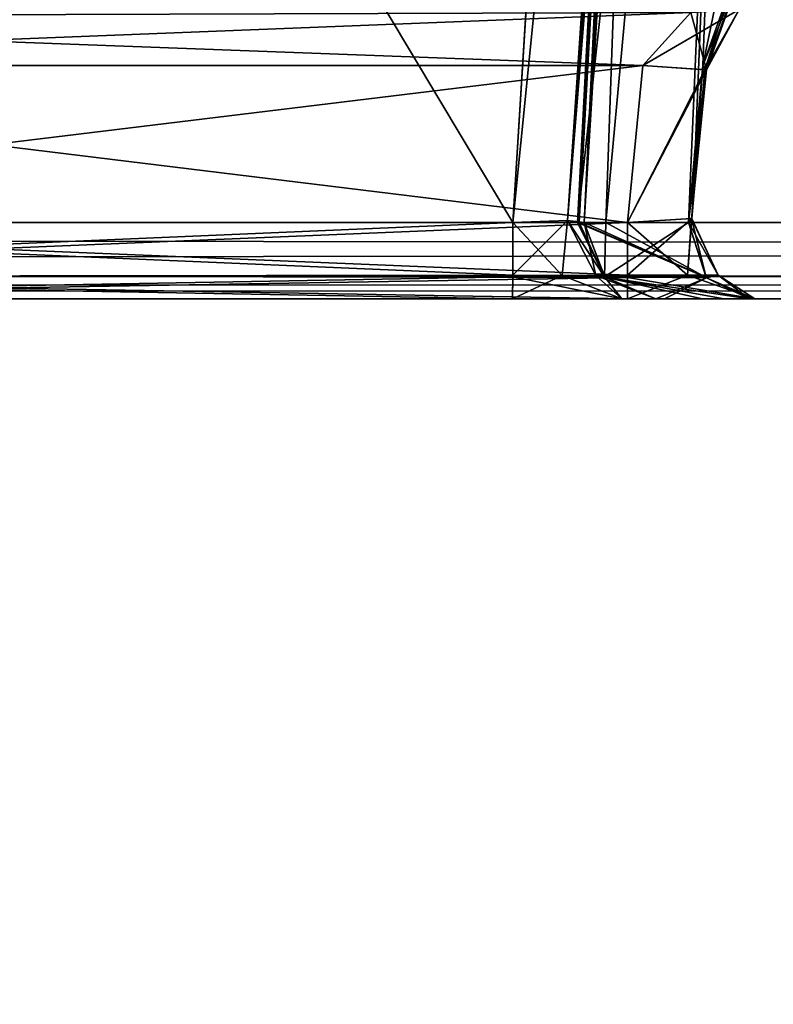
# Model space of a CAD drawing. Header units: inches. Extents: x -10 to 10, y -2.3 to 4.3.
# Tile 479 of 656: x -2.519 to -2.207, y -1.897 to -1.489. Entities that reach past the tile are written whole.
import ezdxf

# ---------------------------------------------------------------- set-up
doc = ezdxf.new("R2010")
doc.units = ezdxf.units.IN
doc.header["$LTSCALE"] = 65.185185
doc.header["$MEASUREMENT"] = 0
for name, color, linetype in [('10955', 7, 'CONTINUOUS'), ('10964', 7, 'CONTINUOUS'), ('1151', 7, 'CONTINUOUS'), ('1186', 7, 'CONTINUOUS'), ('11933', 7, 'CONTINUOUS'), ('11934', 7, 'CONTINUOUS'), ('11952', 7, 'CONTINUOUS'), ('11953', 7, 'CONTINUOUS'), ('11954', 7, 'CONTINUOUS'), ('11955', 7, 'CONTINUOUS'), ('11956', 7, 'CONTINUOUS'), ('11957', 7, 'CONTINUOUS'), ('1211', 7, 'CONTINUOUS'), ('1241', 7, 'CONTINUOUS'), ('1242', 7, 'CONTINUOUS'), ('1645', 7, 'CONTINUOUS'), ('1646', 7, 'CONTINUOUS'), ('1647', 7, 'CONTINUOUS'), ('1648', 7, 'CONTINUOUS'), ('9160', 7, 'CONTINUOUS'), ('9161', 7, 'CONTINUOUS'), ('9162', 7, 'CONTINUOUS'), ('9163', 7, 'CONTINUOUS'), ('9164', 7, 'CONTINUOUS'), ('9165', 7, 'CONTINUOUS'), ('9166', 7, 'CONTINUOUS'), ('9167', 7, 'CONTINUOUS'), ('9171', 7, 'CONTINUOUS'), ('9172', 7, 'CONTINUOUS'), ('9173', 7, 'CONTINUOUS'), ('9174', 7, 'CONTINUOUS')]:
    doc.layers.add(name, color=color, linetype=linetype)

msp = doc.modelspace()

# ---------------------------------------------------------------- linework, layer by layer
at = {"layer": '10955', "linetype": 'CONTINUOUS'}
for points in [[(-2.79289, 0.895, 13.9861), (2.79289, 0.895, 13.9861), (-2.79289, -2.305, 13.9861), (-2.79289, 0.895, 13.9861)], [(-2.79289, -2.305, 13.9861), (2.79289, 0.895, 13.9861), (2.79289, -2.305, 13.9861), (-2.79289, -2.305, 13.9861)]]:
    msp.add_3dface(points, dxfattribs=at)
at = {"layer": '10964', "linetype": 'CONTINUOUS'}
for points in [[(-2.79289, -2.305, 14.1431), (2.79289, -2.305, 14.1431), (-2.79289, 0.895, 14.1431), (-2.79289, -2.305, 14.1431)], [(-2.79289, 0.895, 14.1431), (2.79289, -2.305, 14.1431), (2.79289, 0.895, 14.1431), (-2.79289, 0.895, 14.1431)]]:
    msp.add_3dface(points, dxfattribs=at)
at = {"layer": '1151', "linetype": 'CONTINUOUS'}
for points in [[(-8.57837, -1.57343, 4.62775), (8.57837, -1.57343, 4.62775), (-8.52935, -0.63817, 4.57874), (-8.57837, -1.57343, 4.62775)], [(-8.52935, -0.63817, 4.57874), (8.57837, -1.57343, 4.62775), (-7.12257, -0.63817, 4.57874), (-8.52935, -0.63817, 4.57874)], [(-7.12257, -0.63817, 4.57874), (8.57837, -1.57343, 4.62775), (-6.87743, -0.63817, 4.57874), (-7.12257, -0.63817, 4.57874)], [(-6.87743, -0.63817, 4.57874), (8.57837, -1.57343, 4.62775), (-6.10307, -0.63817, 4.57874), (-6.87743, -0.63817, 4.57874)], [(-6.10307, -0.63817, 4.57874), (8.57837, -1.57343, 4.62775), (-5.89693, -0.63817, 4.57874), (-6.10307, -0.63817, 4.57874)], [(-5.89693, -0.63817, 4.57874), (8.57837, -1.57343, 4.62775), (-5.12257, -0.63817, 4.57874), (-5.89693, -0.63817, 4.57874)], [(-5.12257, -0.63817, 4.57874), (8.57837, -1.57343, 4.62775), (-4.87743, -0.63817, 4.57874), (-5.12257, -0.63817, 4.57874)], [(-4.87743, -0.63817, 4.57874), (8.57837, -1.57343, 4.62775), (-4.10307, -0.63817, 4.57874), (-4.87743, -0.63817, 4.57874)], [(8.57837, -1.57343, 4.62775), (-3.89693, -0.63817, 4.57874), (-4.10307, -0.63817, 4.57874), (8.57837, -1.57343, 4.62775)], [(-3.89693, -0.63817, 4.57874), (8.57837, -1.57343, 4.62775), (-3.12257, -0.63817, 4.57874), (-3.89693, -0.63817, 4.57874)], [(-3.12257, -0.63817, 4.57874), (8.57837, -1.57343, 4.62775), (-2.87743, -0.63817, 4.57874), (-3.12257, -0.63817, 4.57874)], [(-2.87743, -0.63817, 4.57874), (8.57837, -1.57343, 4.62775), (-2.10307, -0.63817, 4.57874), (-2.87743, -0.63817, 4.57874)]]:
    msp.add_3dface(points, dxfattribs=at)
at = {"layer": '1186', "linetype": 'CONTINUOUS'}
for points in [[(-8.5782, -1.605, -4.59779), (8.57822, -1.605, -4.59779), (-6.00065, -1.605, -4.51065), (-8.5782, -1.605, -4.59779)], [(8.57822, -1.605, 4.59779), (-8.5782, -1.605, 4.59779), (6.00065, -1.605, 4.51065), (8.57822, -1.605, 4.59779)], [(6.00065, -1.605, 4.51065), (-8.5782, -1.605, 4.59779), (5.92133, -1.605, 4.48984), (6.00065, -1.605, 4.51065)], [(5.92133, -1.605, 4.48984), (-8.5782, -1.605, 4.59779), (2.00065, -1.605, 4.51065), (5.92133, -1.605, 4.48984)], [(2.00065, -1.605, 4.51065), (-8.5782, -1.605, 4.59779), (1.92133, -1.605, 4.48984), (2.00065, -1.605, 4.51065)], [(1.92133, -1.605, 4.48984), (-8.5782, -1.605, 4.59779), (-1.99935, -1.605, 4.51065), (1.92133, -1.605, 4.48984)], [(-1.99935, -1.605, 4.51065), (-8.5782, -1.605, 4.59779), (-2.07867, -1.605, 4.48984), (-1.99935, -1.605, 4.51065)], [(-2.07867, -1.605, 4.48984), (-8.5782, -1.605, 4.59779), (-2.31453, -1.605, 4.45621), (-2.07867, -1.605, 4.48984)], [(-2.31453, -1.605, 4.45621), (-8.5782, -1.605, 4.59779), (-2.82517, -1.605, 4.45621), (-2.31453, -1.605, 4.45621)], [(-6.00065, -1.605, -4.51065), (8.57822, -1.605, -4.59779), (-5.92133, -1.605, -4.48984), (-6.00065, -1.605, -4.51065)], [(-5.92133, -1.605, -4.48984), (8.57822, -1.605, -4.59779), (-2.00065, -1.605, -4.51065), (-5.92133, -1.605, -4.48984)], [(-5.92133, -1.605, -4.48984), (-2.00065, -1.605, -4.51065), (-5.68547, -1.605, -4.45621), (-5.92133, -1.605, -4.48984)], [(-5.68547, -1.605, -4.45621), (-2.00065, -1.605, -4.51065), (-5.17483, -1.605, -4.45621), (-5.68547, -1.605, -4.45621)], [(-5.17483, -1.605, -4.45621), (-2.00065, -1.605, -4.51065), (-4.82517, -1.605, -4.45621), (-5.17483, -1.605, -4.45621)], [(-4.82517, -1.605, -4.45621), (-2.00065, -1.605, -4.51065), (-4.15533, -1.605, -4.45621), (-4.82517, -1.605, -4.45621)], [(-4.15533, -1.605, -4.45621), (-2.00065, -1.605, -4.51065), (-3.84467, -1.605, -4.45621), (-4.15533, -1.605, -4.45621)], [(-3.84467, -1.605, -4.45621), (-2.00065, -1.605, -4.51065), (-3.17483, -1.605, -4.45621), (-3.84467, -1.605, -4.45621)], [(-3.17483, -1.605, -4.45621), (-2.00065, -1.605, -4.51065), (-3.13242, -1.605, -4.43865), (-3.17483, -1.605, -4.45621)], [(-3.13242, -1.605, -4.43865), (-2.00065, -1.605, -4.51065), (-2.82517, -1.605, -4.45621), (-3.13242, -1.605, -4.43865)], [(-2.82517, -1.605, -4.45621), (-2.00065, -1.605, -4.51065), (-2.31452, -1.605, -4.45621), (-2.82517, -1.605, -4.45621)], [(-2.26689, -1.605, 4.1199), (-2.79519, -1.605, 4.1199), (-2.26689, -1.605, -4.1199), (-2.26689, -1.605, 4.1199)], [(-2.79519, -1.605, 4.1199), (-2.79519, -1.605, -4.1199), (-2.26689, -1.605, -4.1199), (-2.79519, -1.605, 4.1199)], [(-2.13696, -1.605, 4.43203), (-2.07867, -1.605, 4.48984), (-2.31453, -1.605, 4.45621), (-2.13696, -1.605, 4.43203)], [(-2.26926, -1.605, 4.4356), (-2.13696, -1.605, 4.43203), (-2.31453, -1.605, 4.45621), (-2.26926, -1.605, 4.4356)], [(-2.00065, -1.605, -4.51065), (-2.07978, -1.605, -4.4892), (-2.31452, -1.605, -4.45621), (-2.00065, -1.605, -4.51065)], [(-2.31452, -1.605, -4.45621), (-2.07978, -1.605, -4.4892), (-2.26927, -1.605, -4.4356), (-2.31452, -1.605, -4.45621)], [(-2.26927, -1.605, -4.4356), (-2.07978, -1.605, -4.4892), (-2.25518, -1.605, -4.38789), (-2.26927, -1.605, -4.4356)], [(-2.15871, -1.605, 4.352), (-2.13696, -1.605, 4.43203), (-2.26926, -1.605, 4.4356), (-2.15871, -1.605, 4.352)], [(-2.25518, -1.605, 4.3879), (-2.15871, -1.605, 4.352), (-2.26926, -1.605, 4.4356), (-2.25518, -1.605, 4.3879)], [(-2.21427, -1.605, 4.15103), (-2.26689, -1.605, 4.1199), (-2.21417, -1.605, -4.15123), (-2.21427, -1.605, 4.15103)], [(-2.21417, -1.605, -4.15123), (-2.26689, -1.605, 4.1199), (-2.26689, -1.605, -4.1199), (-2.21417, -1.605, -4.15123)], [(-2.25526, -1.605, 4.31676), (-2.23589, -1.605, 4.24827), (-2.25518, -1.605, 4.3879), (-2.25526, -1.605, 4.31676)], [(-2.07978, -1.605, -4.4892), (-2.13726, -1.605, -4.43156), (-2.25518, -1.605, -4.38789), (-2.07978, -1.605, -4.4892)], [(-2.25518, -1.605, -4.38789), (-2.13726, -1.605, -4.43156), (-2.25165, -1.605, -4.29664), (-2.25518, -1.605, -4.38789)], [(-2.21654, -1.605, 4.2123), (-2.15871, -1.605, 4.352), (-2.25518, -1.605, 4.3879), (-2.21654, -1.605, 4.2123)], [(-2.22693, -1.605, 4.2299), (-2.21654, -1.605, 4.2123), (-2.25518, -1.605, 4.3879), (-2.22693, -1.605, 4.2299)], [(-2.23589, -1.605, 4.24827), (-2.22693, -1.605, 4.2299), (-2.25518, -1.605, 4.3879), (-2.23589, -1.605, 4.24827)], [(-2.25165, -1.605, -4.29664), (-2.13726, -1.605, -4.43156), (-2.21654, -1.605, -4.2123), (-2.25165, -1.605, -4.29664)], [(-2.21654, -1.605, -4.2123), (-2.13726, -1.605, -4.43156), (-2.21417, -1.605, -4.15123), (-2.21654, -1.605, -4.2123)], [(-2.21427, -1.605, 4.15103), (-2.15871, -1.605, 4.352), (-2.21654, -1.605, 4.2123), (-2.21427, -1.605, 4.15103)], [(-2.15871, -1.605, -4.352), (-2.15871, -1.605, 4.352), (-2.21427, -1.605, 4.15103), (-2.15871, -1.605, -4.352)], [(-2.15871, -1.605, -4.352), (-2.21427, -1.605, 4.15103), (-2.21417, -1.605, -4.15123), (-2.15871, -1.605, -4.352)], [(-2.13726, -1.605, -4.43156), (-2.15871, -1.605, -4.352), (-2.21417, -1.605, -4.15123), (-2.13726, -1.605, -4.43156)]]:
    msp.add_3dface(points, dxfattribs=at)
at = {"layer": '11933', "linetype": 'CONTINUOUS'}
for points in [[(-2.31449, -1.57343, 4.42625), (-2.31451, -1.59526, 4.43408), (-2.82519, -1.57343, 4.42625), (-2.31449, -1.57343, 4.42625)], [(-2.82519, -1.57343, 4.42625), (-2.31451, -1.59526, 4.43408), (-2.82519, -1.59589, 4.43467), (-2.82519, -1.57343, 4.42625)], [(-2.31451, -1.59526, 4.43408), (-2.31453, -1.605, 4.45621), (-2.82519, -1.59589, 4.43467), (-2.31451, -1.59526, 4.43408)], [(-2.31453, -1.605, 4.45621), (-2.82517, -1.605, 4.45621), (-2.82519, -1.59589, 4.43467), (-2.31453, -1.605, 4.45621)]]:
    msp.add_3dface(points, dxfattribs=at)
at = {"layer": '11934', "linetype": 'CONTINUOUS'}
for points in [[(-2.29298, -1.22838, 4.44433), (-2.31449, -1.57343, 4.42625), (-2.8742, -0.63817, 4.47526), (-2.29298, -1.22838, 4.44433)], [(-2.31449, -1.57343, 4.42625), (-2.82519, -1.57343, 4.42625), (-2.8742, -0.63817, 4.47526), (-2.31449, -1.57343, 4.42625)]]:
    msp.add_3dface(points, dxfattribs=at)
at = {"layer": '11952', "linetype": 'CONTINUOUS'}
for points in [[(-2.26689, -1.57343, 4.14986), (-2.24209, -1.59519, 4.15128), (-2.24044, -1.57173, 4.16524), (-2.26689, -1.57343, 4.14986)], [(-2.26689, -1.57343, 4.14986), (-2.26689, -1.59625, 4.14107), (-2.24209, -1.59519, 4.15128), (-2.26689, -1.57343, 4.14986)], [(-2.24209, -1.59519, 4.15128), (-2.22947, -1.59519, 4.17442), (-2.24044, -1.57173, 4.16524), (-2.24209, -1.59519, 4.15128)], [(-2.23434, -1.59624, 4.20081), (-2.24171, -1.57343, 4.19606), (-2.24044, -1.57173, 4.16524), (-2.23434, -1.59624, 4.20081)], [(-2.22947, -1.59519, 4.17442), (-2.23434, -1.59624, 4.20081), (-2.24044, -1.57173, 4.16524), (-2.22947, -1.59519, 4.17442)], [(-2.26689, -1.59625, 4.14107), (-2.21427, -1.605, 4.15103), (-2.24209, -1.59519, 4.15128), (-2.26689, -1.59625, 4.14107)], [(-2.26689, -1.605, 4.1199), (-2.21427, -1.605, 4.15103), (-2.26689, -1.59625, 4.14107), (-2.26689, -1.605, 4.1199)], [(-2.21427, -1.605, 4.15103), (-2.22947, -1.59519, 4.17442), (-2.24209, -1.59519, 4.15128), (-2.21427, -1.605, 4.15103)], [(-2.21654, -1.605, 4.2123), (-2.23434, -1.59624, 4.20081), (-2.22947, -1.59519, 4.17442), (-2.21654, -1.605, 4.2123)], [(-2.21427, -1.605, 4.15103), (-2.21654, -1.605, 4.2123), (-2.22947, -1.59519, 4.17442), (-2.21427, -1.605, 4.15103)]]:
    msp.add_3dface(points, dxfattribs=at)
at = {"layer": '11953', "linetype": 'CONTINUOUS'}
for points in [[(-2.79523, -1.57343, 4.14986), (-2.79523, -1.59526, 4.14202), (-2.26689, -1.57343, 4.14986), (-2.79523, -1.57343, 4.14986)], [(-2.26689, -1.57343, 4.14986), (-2.79523, -1.59526, 4.14202), (-2.26689, -1.59625, 4.14107), (-2.26689, -1.57343, 4.14986)], [(-2.79523, -1.59526, 4.14202), (-2.79519, -1.605, 4.1199), (-2.26689, -1.59625, 4.14107), (-2.79523, -1.59526, 4.14202)], [(-2.79519, -1.605, 4.1199), (-2.26689, -1.605, 4.1199), (-2.26689, -1.59625, 4.14107), (-2.79519, -1.605, 4.1199)]]:
    msp.add_3dface(points, dxfattribs=at)
at = {"layer": '11954', "linetype": 'CONTINUOUS'}
for points in [[(-2.79863, -1.50843, 4.14645), (-2.79523, -1.57343, 4.14986), (-2.26689, -1.57343, 4.14986), (-2.79863, -1.50843, 4.14645)], [(-2.26056, -1.50843, 4.14645), (-2.79863, -1.50843, 4.14645), (-2.26689, -1.57343, 4.14986), (-2.26056, -1.50843, 4.14645)]]:
    msp.add_3dface(points, dxfattribs=at)
at = {"layer": '11955', "linetype": 'CONTINUOUS'}
for points in [[(-2.80181, -1.4882, 4.1371), (-2.79863, -1.50843, 4.14645), (-2.24072, -1.48645, 4.13508), (-2.80181, -1.4882, 4.1371)], [(-2.79863, -1.50843, 4.14645), (-2.26056, -1.50843, 4.14645), (-2.24072, -1.48645, 4.13508), (-2.79863, -1.50843, 4.14645)]]:
    msp.add_3dface(points, dxfattribs=at)
at = {"layer": '11956', "linetype": 'CONTINUOUS'}
for points in [[(-2.23572, -1.50843, 4.19315), (-2.22175, -1.46919, 4.17749), (-2.21803, -1.46491, 4.17321), (-2.23572, -1.50843, 4.19315)], [(-2.23572, -1.50843, 4.19315), (-2.21803, -1.46491, 4.17321), (-2.23424, -1.51019, 4.1624), (-2.23572, -1.50843, 4.19315)], [(-2.23424, -1.51019, 4.1624), (-2.21803, -1.46491, 4.17321), (-2.22066, -1.48521, 4.15311), (-2.23424, -1.51019, 4.1624)], [(-2.24072, -1.48645, 4.13508), (-2.26056, -1.50843, 4.14645), (-2.23424, -1.51019, 4.1624), (-2.24072, -1.48645, 4.13508)], [(-2.24072, -1.48645, 4.13508), (-2.23424, -1.51019, 4.1624), (-2.22066, -1.48521, 4.15311), (-2.24072, -1.48645, 4.13508)]]:
    msp.add_3dface(points, dxfattribs=at)
at = {"layer": '11957', "linetype": 'CONTINUOUS'}
for points in [[(-2.26056, -1.50843, 4.14645), (-2.26689, -1.57343, 4.14986), (-2.23424, -1.51019, 4.1624), (-2.26056, -1.50843, 4.14645)], [(-2.23873, -1.54096, 4.1946), (-2.23572, -1.50843, 4.19315), (-2.23424, -1.51019, 4.1624), (-2.23873, -1.54096, 4.1946)], [(-2.26689, -1.57343, 4.14986), (-2.24044, -1.57173, 4.16524), (-2.23424, -1.51019, 4.1624), (-2.26689, -1.57343, 4.14986)], [(-2.24171, -1.57343, 4.19606), (-2.23873, -1.54096, 4.1946), (-2.23424, -1.51019, 4.1624), (-2.24171, -1.57343, 4.19606)], [(-2.24044, -1.57173, 4.16524), (-2.24171, -1.57343, 4.19606), (-2.23424, -1.51019, 4.1624), (-2.24044, -1.57173, 4.16524)]]:
    msp.add_3dface(points, dxfattribs=at)
at = {"layer": '1211', "linetype": 'CONTINUOUS'}
for points in [[(8.57837, -1.59603, 4.61919), (8.57837, -1.57343, 4.62775), (-8.57837, -1.59542, 4.61977), (8.57837, -1.59603, 4.61919)], [(-8.57837, -1.59542, 4.61977), (8.57837, -1.57343, 4.62775), (-8.57837, -1.57343, 4.62775), (-8.57837, -1.59542, 4.61977)], [(-8.5782, -1.605, 4.59779), (8.57837, -1.59603, 4.61919), (-8.57837, -1.59542, 4.61977), (-8.5782, -1.605, 4.59779)], [(-8.5782, -1.605, 4.59779), (8.57822, -1.605, 4.59779), (8.57837, -1.59603, 4.61919), (-8.5782, -1.605, 4.59779)]]:
    msp.add_3dface(points, dxfattribs=at)
at = {"layer": '1241', "linetype": 'CONTINUOUS'}
for points in [[(-8.57837, -1.59603, -4.61919), (-8.57837, -1.57343, -4.62775), (8.57837, -1.59542, -4.61977), (-8.57837, -1.59603, -4.61919)], [(8.57837, -1.59542, -4.61977), (-8.57837, -1.57343, -4.62775), (8.57837, -1.57343, -4.62775), (8.57837, -1.59542, -4.61977)], [(8.57822, -1.605, -4.59779), (-8.57837, -1.59603, -4.61919), (8.57837, -1.59542, -4.61977), (8.57822, -1.605, -4.59779)], [(8.57822, -1.605, -4.59779), (-8.5782, -1.605, -4.59779), (-8.57837, -1.59603, -4.61919), (8.57822, -1.605, -4.59779)]]:
    msp.add_3dface(points, dxfattribs=at)
at = {"layer": '1242', "linetype": 'CONTINUOUS'}
for points in [[(-1.89693, -0.63817, -4.57874), (-8.57837, -1.57343, -4.62775), (-1.93761, -0.62096, -4.57784), (-1.89693, -0.63817, -4.57874)], [(-1.93761, -0.62096, -4.57784), (-8.57837, -1.57343, -4.62775), (-2.10307, -0.63817, -4.57874), (-1.93761, -0.62096, -4.57784)], [(8.57837, -1.57343, -4.62775), (-8.57837, -1.57343, -4.62775), (8.52935, -0.63817, -4.57874), (8.57837, -1.57343, -4.62775)], [(5.89693, -0.63817, -4.57874), (-8.57837, -1.57343, -4.62775), (5.12257, -0.63817, -4.57874), (5.89693, -0.63817, -4.57874)], [(-8.57837, -1.57343, -4.62775), (5.89693, -0.63817, -4.57874), (6.10307, -0.63817, -4.57874), (-8.57837, -1.57343, -4.62775)], [(5.12257, -0.63817, -4.57874), (-8.57837, -1.57343, -4.62775), (4.87743, -0.63817, -4.57874), (5.12257, -0.63817, -4.57874)], [(4.87743, -0.63817, -4.57874), (-8.57837, -1.57343, -4.62775), (4.10307, -0.63817, -4.57874), (4.87743, -0.63817, -4.57874)], [(4.10307, -0.63817, -4.57874), (-8.57837, -1.57343, -4.62775), (3.89693, -0.63817, -4.57874), (4.10307, -0.63817, -4.57874)], [(3.89693, -0.63817, -4.57874), (-8.57837, -1.57343, -4.62775), (3.12257, -0.63817, -4.57874), (3.89693, -0.63817, -4.57874)], [(3.12257, -0.63817, -4.57874), (-8.57837, -1.57343, -4.62775), (2.87743, -0.63817, -4.57874), (3.12257, -0.63817, -4.57874)], [(2.87743, -0.63817, -4.57874), (-8.57837, -1.57343, -4.62775), (2.10307, -0.63817, -4.57874), (2.87743, -0.63817, -4.57874)], [(2.10307, -0.63817, -4.57874), (-8.57837, -1.57343, -4.62775), (1.89693, -0.63817, -4.57874), (2.10307, -0.63817, -4.57874)], [(1.89693, -0.63817, -4.57874), (-8.57837, -1.57343, -4.62775), (-1.89693, -0.63817, -4.57874), (1.89693, -0.63817, -4.57874)], [(-2.10307, -0.63817, -4.57874), (-8.57837, -1.57343, -4.62775), (-2.87743, -0.63817, -4.57874), (-2.10307, -0.63817, -4.57874)], [(8.52935, -0.63817, -4.57874), (-8.57837, -1.57343, -4.62775), (7.12257, -0.63817, -4.57874), (8.52935, -0.63817, -4.57874)], [(7.12257, -0.63817, -4.57874), (-8.57837, -1.57343, -4.62775), (6.87743, -0.63817, -4.57874), (7.12257, -0.63817, -4.57874)], [(6.87743, -0.63817, -4.57874), (-8.57837, -1.57343, -4.62775), (6.10307, -0.63817, -4.57874), (6.87743, -0.63817, -4.57874)]]:
    msp.add_3dface(points, dxfattribs=at)
at = {"layer": '1645', "linetype": 'CONTINUOUS'}
for points in [[(-2.27593, -1.57343, 4.27071), (-2.28765, -1.57343, 4.352), (-2.21216, -0.88343, 4.21696), (-2.27593, -1.57343, 4.27071)], [(-2.21216, -0.88343, 4.21696), (-2.28765, -1.57343, 4.352), (-2.25149, -0.88343, 4.352), (-2.21216, -0.88343, 4.21696)], [(-2.25149, -0.88343, 4.352), (-2.28765, -1.57343, 4.352), (-2.28695, -1.57343, 4.3721), (-2.25149, -0.88343, 4.352)], [(-2.28484, -1.57343, 4.39211), (-2.25149, -0.88343, 4.352), (-2.28695, -1.57343, 4.3721), (-2.28484, -1.57343, 4.39211)], [(-2.24885, -0.88343, 4.38832), (-2.25149, -0.88343, 4.352), (-2.28484, -1.57343, 4.39211), (-2.24885, -0.88343, 4.38832)], [(-2.26348, -1.22554, 4.40826), (-2.24885, -0.88343, 4.38832), (-2.28484, -1.57343, 4.39211), (-2.26348, -1.22554, 4.40826)], [(-2.24171, -1.57343, 4.19606), (-2.27593, -1.57343, 4.27071), (-2.21216, -0.88343, 4.21696), (-2.24171, -1.57343, 4.19606)], [(-2.23873, -1.54096, 4.1946), (-2.24171, -1.57343, 4.19606), (-2.21216, -0.88343, 4.21696), (-2.23873, -1.54096, 4.1946)], [(-2.23572, -1.50843, 4.19315), (-2.23873, -1.54096, 4.1946), (-2.21216, -0.88343, 4.21696), (-2.23572, -1.50843, 4.19315)], [(-2.22175, -1.46919, 4.17749), (-2.23572, -1.50843, 4.19315), (-2.10647, -0.88343, 4.12416), (-2.22175, -1.46919, 4.17749)], [(-2.10647, -0.88343, 4.12416), (-2.23572, -1.50843, 4.19315), (-2.21216, -0.88343, 4.21696), (-2.10647, -0.88343, 4.12416)]]:
    msp.add_3dface(points, dxfattribs=at)
at = {"layer": '1646', "linetype": 'CONTINUOUS'}
for points in [[(-2.28765, -1.57343, 4.352), (-2.27593, -1.57343, 4.27071), (-2.23434, -1.59624, 4.20081), (-2.28765, -1.57343, 4.352)], [(-2.28695, -1.57343, 4.3721), (-2.28765, -1.57343, 4.352), (-2.23434, -1.59624, 4.20081), (-2.28695, -1.57343, 4.3721)], [(-2.28484, -1.57343, 4.39211), (-2.28695, -1.57343, 4.3721), (-2.23434, -1.59624, 4.20081), (-2.28484, -1.57343, 4.39211)], [(-2.27636, -1.59603, 4.39092), (-2.28484, -1.57343, 4.39211), (-2.23434, -1.59624, 4.20081), (-2.27636, -1.59603, 4.39092)], [(-2.27593, -1.57343, 4.27071), (-2.24171, -1.57343, 4.19606), (-2.23434, -1.59624, 4.20081), (-2.27593, -1.57343, 4.27071)], [(-2.21654, -1.605, 4.2123), (-2.22693, -1.605, 4.2299), (-2.27636, -1.59603, 4.39092), (-2.21654, -1.605, 4.2123)], [(-2.21654, -1.605, 4.2123), (-2.27636, -1.59603, 4.39092), (-2.23434, -1.59624, 4.20081), (-2.21654, -1.605, 4.2123)], [(-2.22693, -1.605, 4.2299), (-2.23589, -1.605, 4.24827), (-2.27636, -1.59603, 4.39092), (-2.22693, -1.605, 4.2299)], [(-2.23589, -1.605, 4.24827), (-2.25526, -1.605, 4.31676), (-2.27636, -1.59603, 4.39092), (-2.23589, -1.605, 4.24827)], [(-2.25526, -1.605, 4.31676), (-2.25518, -1.605, 4.3879), (-2.27636, -1.59603, 4.39092), (-2.25526, -1.605, 4.31676)]]:
    msp.add_3dface(points, dxfattribs=at)
at = {"layer": '1647', "linetype": 'CONTINUOUS'}
for points in [[(-2.31451, -1.59526, 4.43408), (-2.31449, -1.57343, 4.42625), (-2.29182, -1.57262, 4.41596), (-2.31451, -1.59526, 4.43408)], [(-2.294, -1.59542, 4.42823), (-2.31451, -1.59526, 4.43408), (-2.29182, -1.57262, 4.41596), (-2.294, -1.59542, 4.42823)], [(-2.28001, -1.59542, 4.41212), (-2.294, -1.59542, 4.42823), (-2.29182, -1.57262, 4.41596), (-2.28001, -1.59542, 4.41212)], [(-2.28484, -1.57343, 4.39211), (-2.28001, -1.59542, 4.41212), (-2.29182, -1.57262, 4.41596), (-2.28484, -1.57343, 4.39211)], [(-2.28484, -1.57343, 4.39211), (-2.27636, -1.59603, 4.39092), (-2.28001, -1.59542, 4.41212), (-2.28484, -1.57343, 4.39211)], [(-2.31453, -1.605, 4.45621), (-2.31451, -1.59526, 4.43408), (-2.294, -1.59542, 4.42823), (-2.31453, -1.605, 4.45621)], [(-2.26926, -1.605, 4.4356), (-2.31453, -1.605, 4.45621), (-2.294, -1.59542, 4.42823), (-2.26926, -1.605, 4.4356)], [(-2.26926, -1.605, 4.4356), (-2.294, -1.59542, 4.42823), (-2.28001, -1.59542, 4.41212), (-2.26926, -1.605, 4.4356)], [(-2.27636, -1.59603, 4.39092), (-2.26926, -1.605, 4.4356), (-2.28001, -1.59542, 4.41212), (-2.27636, -1.59603, 4.39092)], [(-2.25518, -1.605, 4.3879), (-2.26926, -1.605, 4.4356), (-2.27636, -1.59603, 4.39092), (-2.25518, -1.605, 4.3879)]]:
    msp.add_3dface(points, dxfattribs=at)
at = {"layer": '1648', "linetype": 'CONTINUOUS'}
for points in [[(-2.29182, -1.57262, 4.41596), (-2.31449, -1.57343, 4.42625), (-2.24522, -0.88448, 4.44959), (-2.29182, -1.57262, 4.41596)], [(-2.24522, -0.88448, 4.44959), (-2.31449, -1.57343, 4.42625), (-2.29298, -1.22838, 4.44433), (-2.24522, -0.88448, 4.44959)], [(-2.241, -0.88343, 4.42389), (-2.26348, -1.22554, 4.40826), (-2.29182, -1.57262, 4.41596), (-2.241, -0.88343, 4.42389)], [(-2.241, -0.88343, 4.42389), (-2.29182, -1.57262, 4.41596), (-2.24522, -0.88448, 4.44959), (-2.241, -0.88343, 4.42389)], [(-2.26348, -1.22554, 4.40826), (-2.28484, -1.57343, 4.39211), (-2.29182, -1.57262, 4.41596), (-2.26348, -1.22554, 4.40826)]]:
    msp.add_3dface(points, dxfattribs=at)
at = {"layer": '9160', "linetype": 'CONTINUOUS'}
for points in [[(-2.28695, -1.57343, -4.3721), (-2.28765, -1.57343, -4.352), (-2.24885, -0.88343, -4.38832), (-2.28695, -1.57343, -4.3721)], [(-2.24885, -0.88343, -4.38832), (-2.28765, -1.57343, -4.352), (-2.25149, -0.88343, -4.352), (-2.24885, -0.88343, -4.38832)], [(-2.25149, -0.88343, -4.352), (-2.28765, -1.57343, -4.352), (-2.27593, -1.57343, -4.27071), (-2.25149, -0.88343, -4.352)], [(-2.28484, -1.57343, -4.39211), (-2.28695, -1.57343, -4.3721), (-2.24885, -0.88343, -4.38832), (-2.28484, -1.57343, -4.39211)], [(-2.26348, -1.22554, -4.40826), (-2.28484, -1.57343, -4.39211), (-2.24885, -0.88343, -4.38832), (-2.26348, -1.22554, -4.40826)], [(-2.21216, -0.88343, -4.21696), (-2.25149, -0.88343, -4.352), (-2.27593, -1.57343, -4.27071), (-2.21216, -0.88343, -4.21696)], [(-2.24171, -1.57343, -4.19606), (-2.21216, -0.88343, -4.21696), (-2.27593, -1.57343, -4.27071), (-2.24171, -1.57343, -4.19606)], [(-2.23873, -1.54096, -4.1946), (-2.21216, -0.88343, -4.21696), (-2.24171, -1.57343, -4.19606), (-2.23873, -1.54096, -4.1946)], [(-2.23572, -1.50843, -4.19315), (-2.21216, -0.88343, -4.21696), (-2.23873, -1.54096, -4.1946), (-2.23572, -1.50843, -4.19315)], [(-2.22178, -1.46922, -4.17751), (-2.21216, -0.88343, -4.21696), (-2.23572, -1.50843, -4.19315), (-2.22178, -1.46922, -4.17751)]]:
    msp.add_3dface(points, dxfattribs=at)
at = {"layer": '9161', "linetype": 'CONTINUOUS'}
for points in [[(-2.28765, -1.57343, -4.352), (-2.28695, -1.57343, -4.3721), (-2.27645, -1.59594, -4.39093), (-2.28765, -1.57343, -4.352)], [(-2.27593, -1.57343, -4.27071), (-2.28765, -1.57343, -4.352), (-2.27645, -1.59594, -4.39093), (-2.27593, -1.57343, -4.27071)], [(-2.28695, -1.57343, -4.3721), (-2.28484, -1.57343, -4.39211), (-2.27645, -1.59594, -4.39093), (-2.28695, -1.57343, -4.3721)], [(-2.24171, -1.57343, -4.19606), (-2.27593, -1.57343, -4.27071), (-2.27645, -1.59594, -4.39093), (-2.24171, -1.57343, -4.19606)], [(-2.23428, -1.59631, -4.20085), (-2.24171, -1.57343, -4.19606), (-2.27645, -1.59594, -4.39093), (-2.23428, -1.59631, -4.20085)], [(-2.25518, -1.605, -4.38789), (-2.23428, -1.59631, -4.20085), (-2.27645, -1.59594, -4.39093), (-2.25518, -1.605, -4.38789)], [(-2.25518, -1.605, -4.38789), (-2.25165, -1.605, -4.29664), (-2.23428, -1.59631, -4.20085), (-2.25518, -1.605, -4.38789)], [(-2.25165, -1.605, -4.29664), (-2.21654, -1.605, -4.2123), (-2.23428, -1.59631, -4.20085), (-2.25165, -1.605, -4.29664)]]:
    msp.add_3dface(points, dxfattribs=at)
at = {"layer": '9162', "linetype": 'CONTINUOUS'}
for points in [[(-2.26689, -1.59526, -4.14202), (-2.26689, -1.57343, -4.14986), (-2.2403, -1.57173, -4.1655), (-2.26689, -1.59526, -4.14202)], [(-2.24207, -1.59519, -4.1513), (-2.26689, -1.59526, -4.14202), (-2.2403, -1.57173, -4.1655), (-2.24207, -1.59519, -4.1513)], [(-2.22947, -1.59519, -4.17445), (-2.24207, -1.59519, -4.1513), (-2.2403, -1.57173, -4.1655), (-2.22947, -1.59519, -4.17445)], [(-2.24171, -1.57343, -4.19606), (-2.22947, -1.59519, -4.17445), (-2.2403, -1.57173, -4.1655), (-2.24171, -1.57343, -4.19606)], [(-2.24171, -1.57343, -4.19606), (-2.23428, -1.59631, -4.20085), (-2.22947, -1.59519, -4.17445), (-2.24171, -1.57343, -4.19606)], [(-2.21417, -1.605, -4.15123), (-2.26689, -1.605, -4.1199), (-2.24207, -1.59519, -4.1513), (-2.21417, -1.605, -4.15123)], [(-2.26689, -1.605, -4.1199), (-2.26689, -1.59526, -4.14202), (-2.24207, -1.59519, -4.1513), (-2.26689, -1.605, -4.1199)], [(-2.21417, -1.605, -4.15123), (-2.24207, -1.59519, -4.1513), (-2.22947, -1.59519, -4.17445), (-2.21417, -1.605, -4.15123)], [(-2.23428, -1.59631, -4.20085), (-2.21417, -1.605, -4.15123), (-2.22947, -1.59519, -4.17445), (-2.23428, -1.59631, -4.20085)], [(-2.21654, -1.605, -4.2123), (-2.21417, -1.605, -4.15123), (-2.23428, -1.59631, -4.20085), (-2.21654, -1.605, -4.2123)]]:
    msp.add_3dface(points, dxfattribs=at)
at = {"layer": '9163', "linetype": 'CONTINUOUS'}
for points in [[(-2.26689, -1.57343, -4.14986), (-2.26689, -1.59526, -4.14202), (-2.79523, -1.57343, -4.14986), (-2.26689, -1.57343, -4.14986)], [(-2.79523, -1.57343, -4.14986), (-2.26689, -1.59526, -4.14202), (-2.79523, -1.59589, -4.14143), (-2.79523, -1.57343, -4.14986)], [(-2.26689, -1.59526, -4.14202), (-2.26689, -1.605, -4.1199), (-2.79523, -1.59589, -4.14143), (-2.26689, -1.59526, -4.14202)], [(-2.26689, -1.605, -4.1199), (-2.79519, -1.605, -4.1199), (-2.79523, -1.59589, -4.14143), (-2.26689, -1.605, -4.1199)]]:
    msp.add_3dface(points, dxfattribs=at)
at = {"layer": '9164', "linetype": 'CONTINUOUS'}
for points in [[(-2.26056, -1.50843, -4.14645), (-2.79523, -1.57343, -4.14986), (-2.79863, -1.50843, -4.14645), (-2.26056, -1.50843, -4.14645)], [(-2.26689, -1.57343, -4.14986), (-2.79523, -1.57343, -4.14986), (-2.26056, -1.50843, -4.14645), (-2.26689, -1.57343, -4.14986)]]:
    msp.add_3dface(points, dxfattribs=at)
at = {"layer": '9165', "linetype": 'CONTINUOUS'}
for points in [[(-2.26689, -1.57343, -4.14986), (-2.26056, -1.50843, -4.14645), (-2.23495, -1.51018, -4.16114), (-2.26689, -1.57343, -4.14986)], [(-2.23572, -1.50843, -4.19315), (-2.23873, -1.54096, -4.1946), (-2.2403, -1.57173, -4.1655), (-2.23572, -1.50843, -4.19315)], [(-2.23572, -1.50843, -4.19315), (-2.2403, -1.57173, -4.1655), (-2.23495, -1.51018, -4.16114), (-2.23572, -1.50843, -4.19315)], [(-2.2403, -1.57173, -4.1655), (-2.26689, -1.57343, -4.14986), (-2.23495, -1.51018, -4.16114), (-2.2403, -1.57173, -4.1655)], [(-2.23873, -1.54096, -4.1946), (-2.24171, -1.57343, -4.19606), (-2.2403, -1.57173, -4.1655), (-2.23873, -1.54096, -4.1946)]]:
    msp.add_3dface(points, dxfattribs=at)
at = {"layer": '9166', "linetype": 'CONTINUOUS'}
for points in [[(-2.21804, -1.46492, -4.17322), (-2.22178, -1.46922, -4.17751), (-2.23495, -1.51018, -4.16114), (-2.21804, -1.46492, -4.17322)], [(-2.21804, -1.46492, -4.17322), (-2.23495, -1.51018, -4.16114), (-2.22066, -1.48521, -4.15311), (-2.21804, -1.46492, -4.17322)], [(-2.22178, -1.46922, -4.17751), (-2.23572, -1.50843, -4.19315), (-2.23495, -1.51018, -4.16114), (-2.22178, -1.46922, -4.17751)], [(-2.23495, -1.51018, -4.16114), (-2.26056, -1.50843, -4.14645), (-2.22066, -1.48521, -4.15311), (-2.23495, -1.51018, -4.16114)], [(-2.22066, -1.48521, -4.15311), (-2.26056, -1.50843, -4.14645), (-2.24072, -1.48645, -4.13508), (-2.22066, -1.48521, -4.15311)]]:
    msp.add_3dface(points, dxfattribs=at)
at = {"layer": '9167', "linetype": 'CONTINUOUS'}
for points in [[(-2.24072, -1.48645, -4.13508), (-2.26056, -1.50843, -4.14645), (-2.80181, -1.4882, -4.1371), (-2.24072, -1.48645, -4.13508)], [(-2.26056, -1.50843, -4.14645), (-2.79863, -1.50843, -4.14645), (-2.80181, -1.4882, -4.1371), (-2.26056, -1.50843, -4.14645)]]:
    msp.add_3dface(points, dxfattribs=at)
at = {"layer": '9171', "linetype": 'CONTINUOUS'}
for points in [[(-2.31451, -1.57343, -4.42625), (-2.29402, -1.59542, -4.42824), (-2.29187, -1.57262, -4.41603), (-2.31451, -1.57343, -4.42625)], [(-2.31451, -1.59595, -4.43473), (-2.29402, -1.59542, -4.42824), (-2.31451, -1.57343, -4.42625), (-2.31451, -1.59595, -4.43473)], [(-2.29402, -1.59542, -4.42824), (-2.28002, -1.59542, -4.41214), (-2.29187, -1.57262, -4.41603), (-2.29402, -1.59542, -4.42824)], [(-2.27645, -1.59594, -4.39093), (-2.28484, -1.57343, -4.39211), (-2.29187, -1.57262, -4.41603), (-2.27645, -1.59594, -4.39093)], [(-2.28002, -1.59542, -4.41214), (-2.27645, -1.59594, -4.39093), (-2.29187, -1.57262, -4.41603), (-2.28002, -1.59542, -4.41214)], [(-2.31452, -1.605, -4.45621), (-2.26927, -1.605, -4.4356), (-2.31451, -1.59595, -4.43473), (-2.31452, -1.605, -4.45621)], [(-2.26927, -1.605, -4.4356), (-2.29402, -1.59542, -4.42824), (-2.31451, -1.59595, -4.43473), (-2.26927, -1.605, -4.4356)], [(-2.26927, -1.605, -4.4356), (-2.28002, -1.59542, -4.41214), (-2.29402, -1.59542, -4.42824), (-2.26927, -1.605, -4.4356)], [(-2.26927, -1.605, -4.4356), (-2.25518, -1.605, -4.38789), (-2.28002, -1.59542, -4.41214), (-2.26927, -1.605, -4.4356)], [(-2.25518, -1.605, -4.38789), (-2.27645, -1.59594, -4.39093), (-2.28002, -1.59542, -4.41214), (-2.25518, -1.605, -4.38789)]]:
    msp.add_3dface(points, dxfattribs=at)
at = {"layer": '9172', "linetype": 'CONTINUOUS'}
for points in [[(-2.31451, -1.57343, -4.42625), (-2.29187, -1.57262, -4.41603), (-2.24522, -0.88448, -4.44959), (-2.31451, -1.57343, -4.42625)], [(-2.29295, -1.22837, -4.44433), (-2.31451, -1.57343, -4.42625), (-2.24522, -0.88448, -4.44959), (-2.29295, -1.22837, -4.44433)], [(-2.29187, -1.57262, -4.41603), (-2.28484, -1.57343, -4.39211), (-2.24522, -0.88448, -4.44959), (-2.29187, -1.57262, -4.41603)], [(-2.28484, -1.57343, -4.39211), (-2.26348, -1.22554, -4.40826), (-2.24522, -0.88448, -4.44959), (-2.28484, -1.57343, -4.39211)]]:
    msp.add_3dface(points, dxfattribs=at)
at = {"layer": '9173', "linetype": 'CONTINUOUS'}
for points in [[(-2.8742, -0.63817, -4.47526), (-2.82519, -1.57343, -4.42625), (-2.1063, -0.63817, -4.47526), (-2.8742, -0.63817, -4.47526)], [(-2.1063, -0.63817, -4.47526), (-2.82519, -1.57343, -4.42625), (-2.24865, -0.84229, -4.46456), (-2.1063, -0.63817, -4.47526)], [(-2.82519, -1.57343, -4.42625), (-2.26973, -0.88351, -4.4624), (-2.24865, -0.84229, -4.46456), (-2.82519, -1.57343, -4.42625)], [(-2.82519, -1.57343, -4.42625), (-2.29295, -1.22837, -4.44433), (-2.26973, -0.88351, -4.4624), (-2.82519, -1.57343, -4.42625)], [(-2.82519, -1.57343, -4.42625), (-2.31451, -1.57343, -4.42625), (-2.29295, -1.22837, -4.44433), (-2.82519, -1.57343, -4.42625)]]:
    msp.add_3dface(points, dxfattribs=at)
at = {"layer": '9174', "linetype": 'CONTINUOUS'}
for points in [[(-2.82519, -1.57343, -4.42625), (-2.82519, -1.59526, -4.43408), (-2.31451, -1.57343, -4.42625), (-2.82519, -1.57343, -4.42625)], [(-2.82519, -1.59526, -4.43408), (-2.31451, -1.59595, -4.43473), (-2.31451, -1.57343, -4.42625), (-2.82519, -1.59526, -4.43408)], [(-2.82519, -1.59526, -4.43408), (-2.82517, -1.605, -4.45621), (-2.31451, -1.59595, -4.43473), (-2.82519, -1.59526, -4.43408)], [(-2.82517, -1.605, -4.45621), (-2.31452, -1.605, -4.45621), (-2.31451, -1.59595, -4.43473), (-2.82517, -1.605, -4.45621)]]:
    msp.add_3dface(points, dxfattribs=at)

doc.saveas('drawing.dxf')
